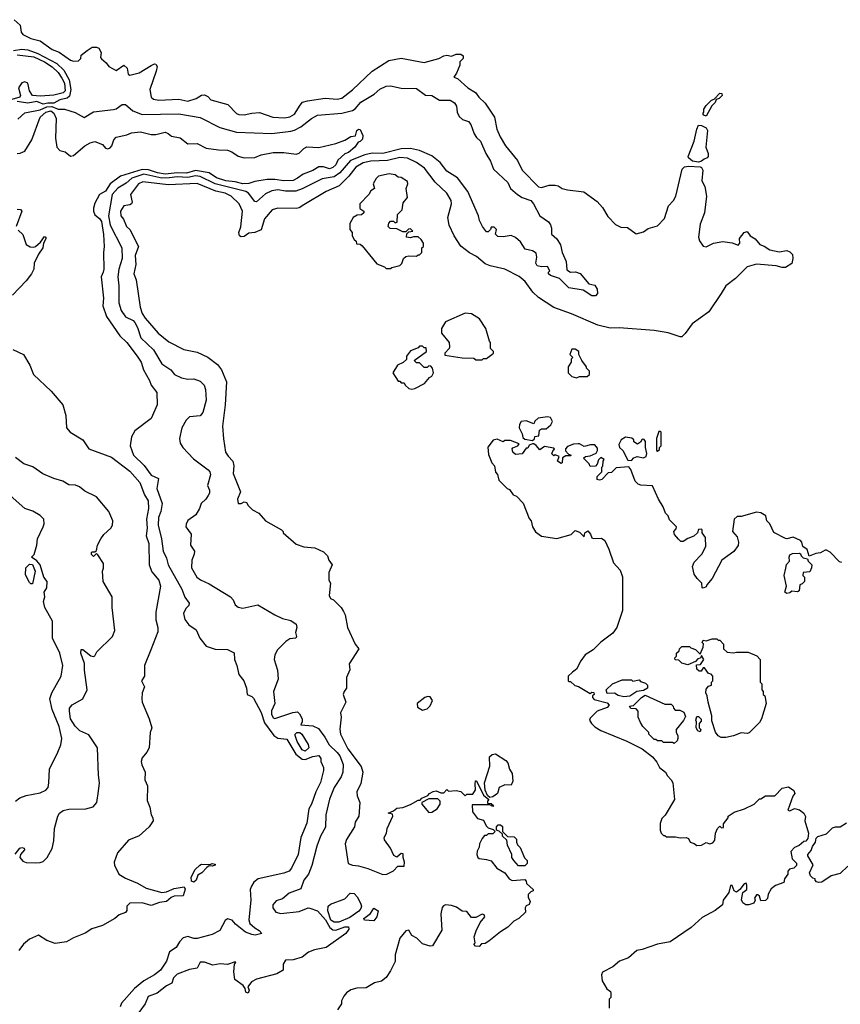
# Model space of a CAD drawing. Extents: x 2210602 to 2357277, y 510288 to 673808.
# Tile 275 of 464: x 2339192 to 2344575, y 562001 to 568462. Entities that reach past the tile are written whole.
import ezdxf

# ---------------------------------------------------------------- set-up
doc = ezdxf.new("R2010")
doc.units = 0

msp = doc.modelspace()

# ---------------------------------------------------------------- linework, layer by layer
at = {"layer": '0CON05XD'}
for points in [[(2339155, 568462.5), (2339195, 568427.5), (2339200.7, 568380.7), (2339212.5, 568365), (2339265, 568338.9), (2339325, 568324.4), (2339405, 568267.5), (2339450.2, 568250.2), (2339525, 568197.5), (2339545, 568191.2), (2339577, 568193), (2339591.7, 568208.3), (2339595, 568230), (2339635, 568260), (2339667, 568283), (2339695, 568282.5), (2339710, 568275), (2339727, 568247), (2339722.5, 568215), (2339727.5, 568205), (2339759.7, 568179.7), (2339776.7, 568155), (2339825, 568130), (2339875, 568163.8), (2339895.8, 568145), (2339902.5, 568105), (2339915, 568098.8), (2339975, 568113.3), (2340055, 568162.5), (2340075, 568172.5), (2340085, 568170), (2340092.5, 568155), (2340086.1, 568123.9), (2340046.2, 568005), (2340053.3, 567955), (2340070.3, 567940.3), (2340105, 567933.5), (2340235, 567940), (2340295, 567928.5), (2340350, 567945), (2340385, 567967.5), (2340405, 567970), (2340425, 567958.8), (2340445, 567936.7), (2340557, 567907), (2340615, 567846.2), (2340630.3, 567840.3), (2340665, 567837.1), (2340715, 567850), (2340765, 567854.3), (2340853.4, 567823.4), (2340929.3, 567819.3), (2340965, 567824.6), (2340995, 567842.2), (2341030.7, 567900.7), (2341048, 567922), (2341079.2, 567930.8), (2341195, 567947.1), (2341275, 567940.9), (2341305, 567948.2), (2341375, 568001.5), (2341505, 568124.3), (2341612.5, 568195), (2341695, 568210.8), (2341845, 568180.6), (2341942.1, 568207.9), (2341975, 568225.8), (2341995, 568229.2), (2342025, 568222.5), (2342055, 568236), (2342085, 568236.7), (2342100, 568225), (2342101.7, 568208.3), (2342080, 568185), (2342080, 568165), (2342058, 568112), (2342040, 568085), (2342065, 568077.5), (2342132, 568015), (2342182, 567985), (2342203.4, 567953.4), (2342246, 567915), (2342306.7, 567823.3), (2342322.5, 567745), (2342343.6, 567693.6), (2342378, 567635), (2342457.6, 567537.6), (2342487.5, 567475), (2342595, 567365.7), (2342615, 567361.4), (2342665, 567376.2), (2342705, 567376.7), (2342725, 567372.5), (2342750, 567355), (2342785, 567346), (2342892.5, 567332.5), (2342979.3, 567269.3), (2343015, 567230), (2343050.5, 567170.5), (2343099.5, 567119.5), (2343135, 567100), (2343179.5, 567099.5), (2343235, 567057.5), (2343285, 567070), (2343315, 567093.3), (2343375, 567108.8), (2343423, 567157), (2343448.3, 567241.7), (2343480, 567275), (2343496.7, 567305), (2343538.6, 567481.4), (2343554, 567496), (2343579.5, 567500.5), (2343655, 567496.7), (2343665, 567493.3), (2343672.5, 567475), (2343666.2, 567405), (2343687.3, 567367.3), (2343698.1, 567305), (2343683.3, 567195), (2343655, 567120), (2343645.8, 567035), (2343650.9, 567010.9), (2343675, 566976.2), (2343695, 566971.2), (2343744.5, 566995.5), (2343805, 567008), (2343865, 566998.8), (2343905, 566981.9), (2343916.5, 566995), (2343914, 567026), (2343945, 567066.2), (2343963.6, 567073.6), (2343984.1, 567044.1), (2344017.5, 567025), (2344047, 566987), (2344076.1, 566976.1), (2344112.3, 566952.3), (2344175, 566938.8), (2344225, 566947.5), (2344245, 566940), (2344261.7, 566921.7), (2344263.8, 566895), (2344257, 566863), (2344215, 566835.8), (2344195, 566835.7), (2344155, 566848), (2344025, 566857.5), (2343965, 566840), (2343887.5, 566765), (2343824, 566716), (2343794, 566666), (2343713.3, 566545), (2343604.4, 566465.6), (2343557.5, 566402.5), (2343535, 566381.2), (2343525, 566381.2), (2343445, 566407.5), (2343355, 566422.9), (2343125, 566440.6), (2343065, 566438.8), (2342985, 566458.1), (2342812.2, 566532.2), (2342695, 566574.2), (2342595, 566640), (2342558, 566675), (2342506.9, 566745), (2342467.4, 566777.4), (2342375, 566825.7), (2342277.9, 566847.9), (2342245, 566861.4), (2342188.3, 566908.3), (2342142.6, 566932.6), (2342086.7, 566976.7), (2342043.1, 567043.1), (2342009.4, 567115), (2342001.4, 567165), (2342025.6, 567255), (2342021.4, 567275), (2341994.3, 567325), (2341916.3, 567396.3), (2341848, 567488), (2341795, 567526.2), (2341735, 567553.1), (2341685, 567557.1), (2341605, 567537.9), (2341495, 567534.1), (2341445, 567523.1), (2341396.3, 567493.7), (2341351.8, 567435), (2341287.1, 567372.9), (2341201.2, 567335), (2341055, 567248.6), (2341025, 567227.1), (2341005, 567222.5), (2340886.1, 567226.1), (2340847.5, 567215), (2340798.8, 567155), (2340775, 567082.5), (2340735, 567066.7), (2340695, 567062.5), (2340665, 567040), (2340645, 567036.7), (2340633.9, 567043.9), (2340628.8, 567065), (2340643, 567103), (2340654.2, 567205), (2340632, 567255), (2340579.2, 567305), (2340540, 567325), (2340478.2, 567338.2), (2340355, 567388.5), (2340165, 567379.2), (2340000.6, 567399.4), (2339971.4, 567385), (2339918, 567315), (2339928.8, 567265), (2339926, 567254), (2339915, 567246.7), (2339875, 567241.2), (2339852.5, 567205), (2339856, 567175), (2339872.7, 567152.7), (2339892.9, 567105), (2339913.8, 567085)], [(2339150.7, 568259.3), (2339205, 568269.1), (2339245, 568264.1), (2339311.7, 568241.7), (2339434.3, 568174.3), (2339481.3, 568131.3), (2339516.8, 568066.8), (2339526.7, 568005), (2339519.3, 567960.7), (2339502.1, 567947.9), (2339455, 567936.6), (2339415, 567914.1), (2339375.2, 567915.2), (2339345, 567907.6), (2339305, 567925.3), (2339245, 567915.5), (2339175, 567925.4)], [(2339175, 568231.6), (2339285, 568219.2), (2339354.6, 568185), (2339405, 568152.9), (2339445, 568115.7), (2339468, 568078), (2339485, 568045.7), (2339490, 567995), (2339476.9, 567983.1), (2339415, 567966.8), (2339328.7, 567961.3), (2339275.6, 567965), (2339255.4, 567994.6), (2339244.5, 568045), (2339225, 568054.2), (2339205, 568047.1), (2339184.8, 568015), (2339196.2, 567965), (2339191.7, 567955), (2339140.5, 567939.5)], [(2339180.3, 567809.7), (2339225, 567851.9), (2339325, 567872), (2339369.4, 567890.6), (2339402.8, 567892.8), (2339445, 567876.2), (2339485.5, 567875.5), (2339555, 567854.4), (2339615, 567820.8), (2339675, 567858.6), (2339806.4, 567873.6), (2339825, 567878.6), (2339865, 567905.8), (2339886.2, 567905), (2339933.8, 567865), (2339995, 567841.1), (2340235, 567844.5), (2340375, 567820.6), (2340504.5, 567754.5), (2340615, 567724.5), (2340845.7, 567715.7), (2340969.8, 567730.2), (2340995, 567738.1), (2341035, 567758.6), (2341105.5, 567814.5), (2341145, 567835.6), (2341305, 567848.1), (2341374.4, 567865.6), (2341393.2, 567876.8), (2341428.7, 567921.3), (2341516.6, 567973.4), (2341555, 568006.9), (2341595, 568026.9), (2341625, 568028)], [(2341625, 568028), (2341695, 568014), (2341795, 568011.2), (2341855, 567966.2), (2341896, 567966), (2341945, 567933.8), (2342015, 567933.8), (2342045, 567916), (2342057.1, 567895), (2342061.4, 567855), (2342075, 567826.2), (2342097.3, 567807.3), (2342135, 567793.8), (2342152, 567775), (2342173.7, 567713.7), (2342189.1, 567689.1), (2342215.8, 567665), (2342248.9, 567585), (2342280.6, 567535), (2342300.9, 567480.9), (2342394, 567395), (2342412.5, 567355), (2342456.7, 567315), (2342487.5, 567295), (2342545.4, 567275.4), (2342562.9, 567255), (2342603.8, 567175), (2342660, 567135), (2342675, 567116.7), (2342681.2, 567095), (2342680, 567055), (2342716.2, 567025), (2342740, 566985), (2342751.2, 566935), (2342777.5, 566875), (2342781.7, 566821.7), (2342805, 566806.2), (2342837, 566807), (2342867.9, 566797.9), (2342925, 566730), (2342965, 566720), (2342980, 566695), (2342982.5, 566665), (2342968.8, 566651.2), (2342945, 566651.2), (2342888, 566688), (2342795, 566702), (2342734.1, 566764.1), (2342674.2, 566784.2), (2342660, 566795), (2342660, 566805), (2342670, 566815), (2342655, 566842.5), (2342615, 566840), (2342587, 566847), (2342577.5, 566865), (2342583.3, 566905), (2342579.3, 566929.3), (2342555.9, 566945.9), (2342507, 566957), (2342476.7, 567005), (2342443.6, 567033.6), (2342415, 567046.7), (2342363, 567037), (2342329.3, 567039.3), (2342312.5, 567055), (2342320, 567085), (2342305, 567100), (2342285, 567100), (2342280, 567085), (2342265, 567070), (2342255, 567070), (2342227.5, 567105), (2342207.5, 567145), (2342202.5, 567175), (2342130.8, 567335), (2342064.5, 567424.5), (2341995, 567469.2), (2341949.2, 567525), (2341895, 567569.4), (2341813.7, 567603.7), (2341755, 567616.2), (2341694.7, 567615.3), (2341575, 567584.2), (2341505, 567586.4), (2341455, 567576.1), (2341362.5, 567537.5), (2341292.5, 567457.5), (2341255, 567430.9), (2341175, 567418.8), (2341045, 567352.1), (2341002.4, 567337.6), (2340935, 567336.8), (2340885, 567345.5), (2340845, 567340), (2340805, 567319.1), (2340745, 567268.1), (2340735, 567270), (2340693.1, 567323.1), (2340676, 567336), (2340475, 567386), (2340375, 567433.7), (2340345, 567436.8), (2340295, 567427), (2340225, 567431.1), (2340174, 567425), (2340123.3, 567423.3), (2340005, 567448.2), (2339928, 567422), (2339890.8, 567389.2), (2339835, 567357.8), (2339798.6, 567315), (2339774.8, 567175), (2339786.1, 567115), (2339860.9, 566965), (2339863.8, 566896.2), (2339842.9, 566825), (2339835.4, 566775), (2339842.1, 566715), (2339841.8, 566605), (2339856.4, 566555), (2339885, 566512.5), (2339935, 566488.6), (2339947.5, 566475), (2339965, 566442.5), (2339987.1, 566375), (2340070.4, 566295), (2340124.7, 566204.7), (2340182.9, 566165), (2340208, 566135), (2340253, 566113), (2340295, 566104.4), (2340335, 566105.7), (2340375, 566090.8), (2340401.2, 566065), (2340411.2, 566035), (2340415.8, 565965), (2340392.5, 565885), (2340375, 565864), (2340305, 565856), (2340283.3, 565835), (2340256.1, 565783.9), (2340240, 565715), (2340244.2, 565684.2), (2340261.2, 565655), (2340331.7, 565581.7), (2340427.8, 565507.8), (2340438.8, 565495), (2340444, 565475), (2340424.1, 565405.9), (2340436.2, 565375), (2340436.2, 565355), (2340429.2, 565340.8), (2340413.9, 565316.1), (2340381.7, 565288.3), (2340371.4, 565255), (2340346.4, 565213.6), (2340295, 565176.2), (2340283, 565153), (2340282.5, 565135), (2340317.3, 565087.3), (2340312.5, 565015), (2340338, 564975), (2340336.2, 564955), (2340320, 564915), (2340318, 564865), (2340354, 564805), (2340377.5, 564787.5), (2340435, 564760.8), (2340574.1, 564674.1), (2340591.2, 564655), (2340605, 564622.5), (2340625, 564606.7), (2340655, 564601.2), (2340755, 564622.5), (2340866.6, 564556.6), (2340915, 564532.9), (2340970.3, 564520.3), (2341005, 564496.7), (2341008.8, 564475), (2341001.7, 564441.7), (2341006.7, 564415), (2341002.5, 564405), (2340965, 564398.8), (2340938.3, 564381.7), (2340882.7, 564327.3), (2340866.2, 564295), (2340862, 564265), (2340884, 564195), (2340888, 564135), (2340855.8, 564055), (2340866, 563975), (2340842.7, 563927.3), (2340843.8, 563906.2), (2340855, 563881.4), (2340865, 563876.7), (2340982.9, 563917.1), (2341015, 563919.7), (2341028.3, 563908.3), (2341044.8, 563875), (2341045.4, 563854.6), (2341036.2, 563835), (2341115, 563829.4), (2341150.9, 563810.9), (2341194, 563754), (2341221.5, 563705), (2341274.7, 563654.7), (2341291.2, 563631.2), (2341313.5, 563575), (2341312.2, 563525), (2341301.1, 563495), (2341255.5, 563425), (2341223.3, 563346.7), (2341199.4, 563245), (2341197.1, 563162.9), (2341165.6, 563105), (2341140.7, 563039.3), (2341107.9, 562912.1), (2341085.8, 562855), (2341055, 562816.7), (2341035, 562760), (2340959.7, 562730.3), (2340915, 562693.3), (2340875, 562680), (2340853.3, 562655), (2340853.3, 562635), (2340872.5, 562605), (2340905, 562596.2), (2341025, 562610), (2341085, 562633.3), (2341095, 562631.2), (2341145, 562615.7), (2341196.9, 562555), (2341226.9, 562505), (2341245, 562489.7), (2341265, 562488.4), (2341325, 562509.5), (2341349.5, 562509.5), (2341350.8, 562495), (2341330.8, 562465), (2341203.3, 562375), (2341125, 562358), (2341087, 562343), (2341045, 562311.2), (2340986.1, 562293.9), (2340935, 562290), (2340920, 562265), (2340920, 562225), (2340878.8, 562201.2), (2340744.2, 562165.8), (2340712.3, 562147.7), (2340687.5, 562115), (2340697.5, 562095), (2340690, 562075), (2340675, 562080), (2340670, 562105), (2340657.5, 562125), (2340603.3, 562165), (2340596.2, 562215), (2340600, 562265), (2340610, 562275), (2340605, 562280), (2340555, 562263.3), (2340506.1, 562266.1), (2340458.8, 562258.8), (2340405, 562278), (2340375, 562277.5), (2340355, 562237.5), (2340305, 562229.2), (2340225, 562198.6), (2340200.6, 562175), (2340190.6, 562139.4), (2340155, 562121.8), (2340094.6, 562075.4), (2340035, 562053.3), (2340015.7, 562004.3), (2339973.4, 561946.6)], [(2343695, 567830), (2343680, 567835), (2343672.5, 567845), (2343680, 567855), (2343680, 567875), (2343695, 567900), (2343730, 567935), (2343748.3, 567941.7), (2343785, 567980), (2343798.3, 567978.3), (2343800, 567965), (2343780, 567945), (2343761.7, 567938.3), (2343755, 567920), (2343731.7, 567898.3), (2343695, 567830)], [(2339195, 567585.8), (2339225, 567598.8), (2339270.4, 567675), (2339325, 567823.3), (2339362.1, 567855), (2339395, 567865.5), (2339415, 567849.6), (2339430, 567815), (2339426.6, 567685), (2339436.2, 567626.2), (2339455, 567603.8), (2339490, 567595), (2339525, 567566.2), (2339545, 567571.2), (2339620, 567635), (2339655, 567653.8), (2339685, 567662.5), (2339735, 567642.5), (2339755, 567620), (2339770, 567615), (2339785, 567621.2), (2339796.2, 567635), (2339808.8, 567675), (2339825, 567690.8), (2339895, 567706), (2339925, 567720), (2339984.3, 567725.7), (2340055, 567710), (2340085, 567710), (2340145, 567723.8), (2340165, 567716.7), (2340188.3, 567698.3), (2340245, 567686.2), (2340295, 567648.8), (2340355, 567650), (2340415, 567620), (2340495, 567609.2), (2340555, 567605.8), (2340584.4, 567594.4), (2340625, 567566), (2340665, 567556), (2340735, 567557.5), (2340775, 567575.7), (2340855, 567590.8), (2340925, 567590.8), (2341005, 567580.8), (2341025, 567586), (2341055, 567618), (2341075, 567628.8), (2341155, 567624), (2341265, 567650.8), (2341325, 567672), (2341365, 567696.7), (2341395, 567700), (2341403.8, 567735), (2341415, 567743.3), (2341425, 567742.5), (2341443, 567703), (2341440.7, 567679.3), (2341425, 567662.5), (2341411.7, 567658.3), (2341391.2, 567625), (2341348.7, 567591.3), (2341325, 567582.9), (2341278.6, 567541.4), (2341265, 567510), (2341245, 567491.5), (2341223.9, 567483.9), (2341185, 567496.7), (2341155, 567497.8), (2341115, 567473.1), (2341050.5, 567449.5), (2341015, 567421.8), (2340985, 567407.3), (2340925, 567404.1), (2340865, 567414.7), (2340815, 567412.8), (2340735, 567400.8), (2340695, 567387.5), (2340655, 567385.8), (2340605, 567398.4), (2340545, 567404.5), (2340483.7, 567423.7), (2340435, 567456.9), (2340345, 567473.9), (2340285, 567455.9), (2340225, 567458.5), (2340145, 567449.8), (2340095, 567457.5), (2340036.6, 567476.6), (2339995, 567480), (2339851.9, 567435), (2339785.7, 567384.3), (2339755, 567337.8), (2339716, 567315), (2339685, 567257.5), (2339676, 567225), (2339676, 567205), (2339685, 567182.5), (2339715, 567157.5), (2339727.4, 567137.4), (2339742.4, 567052.4), (2339746.9, 566975), (2339740.8, 566935), (2339744, 566825), (2339739.2, 566805), (2339726, 566775), (2339740.8, 566635), (2339737.5, 566585), (2339760.8, 566515), (2339848.8, 566388.8), (2339894.3, 566345), (2339962.5, 566255), (2339987.5, 566215), (2340003.1, 566165), (2340044.2, 566095), (2340054.3, 566064.3), (2340090.8, 566015), (2340093.3, 565935), (2340053.6, 565846.4), (2339946.7, 565765), (2339926, 565725), (2339917.1, 565665), (2339938, 565605), (2340007.4, 565537.4), (2340055, 565473.3), (2340102, 565452), (2340091.4, 565385), (2340127, 565287), (2340118.2, 565235), (2340102.9, 565195), (2340100, 565145), (2340122.1, 565055), (2340133.8, 564973.8), (2340155, 564930), (2340165.6, 564885), (2340255, 564726.2), (2340275, 564672.5), (2340303, 564633), (2340300.7, 564619.3), (2340281.7, 564598.3), (2340266.2, 564565), (2340275, 564527.5), (2340301.7, 564491.7), (2340348.8, 564458.8), (2340374.2, 564405), (2340415, 564352), (2340475, 564330.8), (2340555, 564330), (2340598.3, 564308.3), (2340600, 564265), (2340616.2, 564225), (2340628.8, 564165), (2340661.2, 564125), (2340680, 564075), (2340684, 564035), (2340715, 564021.2), (2340725, 564010), (2340775, 563916.7), (2340797.6, 563847.6), (2340859.5, 563765), (2340885, 563748.6), (2340945, 563740.9), (2341003.3, 563643.3), (2341045, 563610.4), (2341065, 563608.7), (2341115, 563626.9), (2341155, 563633.3), (2341166.7, 563615), (2341166.7, 563595), (2341183.8, 563555), (2341185.8, 563535), (2341165, 563456.7), (2341134.1, 563395.9), (2341107.1, 563315), (2341087.5, 563285), (2341075, 563190), (2341036.2, 563095), (2341018.6, 562985), (2340975, 562893.8), (2340958.8, 562875), (2340925, 562860.8), (2340755.7, 562824.3), (2340726.8, 562803.2), (2340712.4, 562777.6), (2340704.4, 562755), (2340708.2, 562685), (2340695.7, 562555), (2340701.1, 562531.1), (2340733.3, 562503.3), (2340762.5, 562485), (2340780, 562465), (2340735.7, 562454.3), (2340715, 562459.2), (2340672, 562475), (2340606.8, 562526.8), (2340585, 562553.3), (2340555, 562561.2), (2340539.5, 562550.5), (2340503.8, 562485), (2340455, 562458.6), (2340356.7, 562433.3), (2340335, 562433.3), (2340294.5, 562445.5), (2340265, 562436.7), (2340239.5, 562410.5), (2340218.1, 562375), (2340174.2, 562345), (2340154.2, 562285), (2340115, 562225.8), (2340075, 562194.3), (2340005, 562154.4), (2339944, 562106), (2339860.2, 562009.8), (2339850, 561985)], [(2343645, 567526.7), (2343605, 567533.3), (2343580, 567555), (2343577.5, 567565), (2343617.5, 567665), (2343633.3, 567745), (2343645, 567770), (2343665, 567767.5), (2343695, 567752.5), (2343703.3, 567735), (2343693.3, 567625), (2343708.8, 567585), (2343708.8, 567565), (2343702.5, 567555), (2343682, 567548), (2343665, 567533.3), (2343645, 567526.7)], [(2339175, 567584), (2339195, 567585.8)], [(2341625, 566830), (2341633, 566837), (2341685, 566850), (2341698.3, 566861.7), (2341710, 566895), (2341725, 566907.5), (2341745, 566912.5), (2341795, 566910), (2341805, 566920), (2341815, 566920), (2341830, 566935), (2341830, 566965), (2341840, 566975), (2341840, 566995), (2341825, 567020), (2341805, 567037.5), (2341775, 567037.5), (2341755, 567030), (2341730, 567035), (2341731.7, 567058.3), (2341745, 567070), (2341770, 567075), (2341755, 567090), (2341741.7, 567088.3), (2341725, 567070), (2341705, 567070), (2341665, 567090), (2341623, 567093), (2341610, 567105), (2341613, 567127), (2341625, 567140), (2341645, 567140), (2341655, 567130), (2341667, 567133), (2341670, 567185), (2341700, 567215), (2341708.3, 567261.7), (2341736.7, 567295), (2341727.5, 567355), (2341737.5, 567385), (2341735, 567400), (2341695, 567427.5), (2341675, 567430), (2341653.9, 567443.9), (2341615, 567451.2), (2341545, 567436.2), (2341529.3, 567420.7), (2341510, 567385), (2341520, 567355), (2341495, 567340), (2341482.5, 567315), (2341422.5, 567255), (2341423, 567223), (2341450, 567205), (2341450, 567195), (2341435, 567182.5), (2341405, 567180), (2341380, 567165), (2341357.5, 567125), (2341356.7, 567105), (2341357.5, 567085), (2341372.5, 567065), (2341373.6, 567043.6), (2341385, 567020), (2341398.3, 567008.3), (2341401.7, 566991.7), (2341425, 566990), (2341438.3, 566978.3), (2341535, 566860), (2341585, 566840), (2341595, 566830), (2341625, 566830)], [(2339175, 567220), (2339196.1, 567216.1), (2339206.7, 567205), (2339168.8, 567105)], [(2339180.8, 567080.8), (2339212.3, 567052.3), (2339235, 566986.7), (2339261.2, 566971.2), (2339285, 566968.8), (2339295, 566973.8), (2339328, 567002), (2339355, 567040), (2339362.5, 567035), (2339363.3, 567025), (2339348.8, 566995), (2339344, 566965), (2339315, 566923.3), (2339287.5, 566865), (2339284.3, 566825), (2339268.9, 566795), (2339235, 566748), (2339144, 566655)], [(2339913.8, 567085), (2339970, 566975), (2339950, 566915), (2339952.5, 566855), (2339941.2, 566795), (2339956.4, 566756.4), (2339981.2, 566575), (2339995.5, 566535.5), (2340015, 566504), (2340100, 566405), (2340169.2, 566349.2), (2340269.1, 566299.1), (2340355, 566281.2), (2340425, 566248), (2340489.7, 566199.7), (2340516.2, 566165), (2340548, 566085), (2340540, 565935), (2340521.4, 565795), (2340528.3, 565711.7), (2340542.5, 565625), (2340558.3, 565598.3), (2340590, 565565), (2340595.5, 565534.5), (2340592.5, 565485), (2340640, 565365), (2340621.2, 565315), (2340625, 565287.5), (2340645, 565287.5), (2340665, 565297.5), (2340680, 565295), (2340690, 565275), (2340720, 565245), (2340760, 565225), (2340803.6, 565173.6), (2340910, 565115), (2340920, 565105), (2340920, 565095), (2341005, 565020), (2341055, 565002.5), (2341127, 564997), (2341185, 564970), (2341210, 564945), (2341220, 564915), (2341242.5, 564885), (2341220, 564835), (2341220, 564785), (2341230, 564765), (2341223, 564683), (2341230, 564665), (2341250, 564655), (2341300, 564605), (2341315, 564580), (2341326.4, 564556.4), (2341342.5, 564475), (2341393.3, 564365), (2341416.7, 564335), (2341353.3, 564235), (2341357, 564197), (2341336.7, 564145), (2341336.7, 564075), (2341320, 564055), (2341313.8, 564035), (2341332, 563985), (2341296, 563915), (2341300.6, 563885), (2341292.9, 563807.1), (2341296.8, 563775), (2341345, 563678.6), (2341431.3, 563561.3), (2341441.9, 563525), (2341430.5, 563449.5), (2341403.3, 563395), (2341405, 563370), (2341423.3, 563325), (2341417.5, 563235), (2341393, 563197), (2341387.5, 563165), (2341336.4, 563083.6), (2341326.4, 563053.6), (2341347.5, 562925), (2341375, 562913.3), (2341415, 562910), (2341475, 562892.5), (2341575, 562852.5), (2341600, 562855), (2341645, 562877.5), (2341673, 562907), (2341713, 562907), (2341716.7, 562935), (2341707.5, 562965), (2341708.3, 562988.3), (2341695, 562990), (2341665, 562967.5), (2341647, 562977), (2341623.3, 563025), (2341585, 563080), (2341583.3, 563095), (2341597.5, 563125), (2341602.5, 563155), (2341640, 563235), (2341638.3, 563248.3), (2341610, 563255), (2341645, 563270), (2341665, 563287.5), (2341705, 563292.5), (2341755, 563312.5), (2341805, 563340), (2341818.3, 563341.7), (2341830, 563355), (2341868.3, 563371.7), (2341880, 563385), (2341905, 563397.5), (2341925, 563402.5), (2341955, 563390), (2341975, 563390), (2341995, 563410), (2342005, 563400), (2342055, 563403.3), (2342085, 563397.5), (2342115, 563370), (2342125, 563380), (2342165, 563380), (2342181.7, 563408.3), (2342180, 563445), (2342183, 563467), (2342188.3, 563468.3), (2342233.9, 563373.9), (2342270, 563345), (2342260, 563335), (2342261.7, 563321.7), (2342285, 563320), (2342300, 563305), (2342295, 563300), (2342275, 563310), (2342160, 563310), (2342162.5, 563265), (2342195, 563220), (2342235, 563210), (2342251.7, 563171.7), (2342265, 563160), (2342298.3, 563148.3), (2342310, 563135), (2342295, 563120), (2342265, 563120), (2342255, 563110), (2342241.7, 563108.3), (2342225, 563090), (2342207.5, 563055), (2342207, 563033), (2342193.6, 563006.4), (2342190, 562985), (2342197.5, 562965), (2342205, 562957.5), (2342255, 562952.5), (2342285, 562942.5), (2342322.5, 562895), (2342373.9, 562863.9), (2342403.6, 562823.6), (2342423, 562813), (2342505, 562820), (2342515, 562810), (2342517.5, 562795), (2342560, 562755), (2342560, 562745), (2342545, 562740), (2342528.3, 562721.7), (2342526.7, 562705), (2342540, 562675), (2342533, 562657), (2342513.6, 562646.4), (2342507.5, 562635), (2342510, 562605), (2342466.4, 562563.6), (2342433.6, 562546.4), (2342395, 562507.5), (2342345, 562477.5), (2342270, 562415), (2342245, 562400), (2342221.7, 562398.3), (2342205, 562380), (2342181.7, 562381.7), (2342170, 562395), (2342180, 562405), (2342172.5, 562445), (2342186.2, 562483.8), (2342213, 562537), (2342242.5, 562575), (2342238.3, 562588.3), (2342225, 562592.5), (2342185, 562570), (2342155, 562570), (2342125, 562610), (2342095, 562612.5), (2342058.3, 562638.3), (2342025, 562650), (2341985, 562653.3), (2341972, 562648), (2341964.1, 562635.9), (2341954.2, 562595.8), (2341961.7, 562488.3), (2341900, 562385), (2341885, 562383.3), (2341835, 562397.5), (2341796.1, 562436.1), (2341765, 562452.5), (2341745, 562487.5), (2341725, 562483.3), (2341686.2, 562435), (2341656, 562325), (2341655, 562282.5), (2341625, 562220), (2341595, 562177.5), (2341565, 562153.3), (2341518.3, 562141.7), (2341465, 562110), (2341403, 562107), (2341365, 562096.7), (2341335, 562077.5), (2341317.5, 562055), (2341303.3, 562025), (2341302.5, 562005), (2341275.9, 561964.1)], [(2342225, 566230), (2342235, 566240), (2342255, 566240), (2342290, 566265), (2342300, 566275), (2342300, 566285), (2342280, 566305), (2342280, 566345), (2342273, 566353), (2342250, 566435), (2342209.3, 566499.3), (2342155, 566532.5), (2342115, 566537.5), (2341985, 566480), (2341960, 566435), (2341960, 566405), (2342010, 566345), (2342012.5, 566315), (2342010, 566305), (2341980, 566275), (2341981.7, 566261.7), (2342095, 566242.5), (2342171.7, 566241.7), (2342185, 566230), (2342225, 566230)], [(2339147.4, 566297.4), (2339215.9, 566265.9), (2339258.9, 566195), (2339282.9, 566135), (2339398.8, 566025), (2339474.5, 565935), (2339494.5, 565865), (2339497.8, 565785), (2339522, 565755), (2339606, 565706), (2339645.5, 565645.5), (2339795, 565591.5), (2339915, 565500.6), (2339979.1, 565425), (2340010.4, 565345), (2340033.8, 565305), (2340037.2, 565255), (2340024.4, 565185), (2340028.9, 565125), (2340021.1, 565075), (2340038.2, 565025), (2340041.4, 564885), (2340058.3, 564838.3), (2340105.4, 564785.4), (2340115.7, 564744.3), (2340085.5, 564575), (2340085.5, 564525), (2340098.9, 564475), (2340097.5, 564445), (2340052.8, 564327.2), (2340010, 564225), (2340011.2, 564155), (2339990.8, 564125), (2340010, 564085), (2339995.6, 564045), (2339991.9, 564005), (2339994.5, 563985), (2340042.1, 563875), (2340057.5, 563815), (2340047.9, 563785), (2340040.8, 563685), (2340025.7, 563655), (2339995, 563619.2), (2339988.8, 563595), (2339992.1, 563572.1), (2340014.4, 563524.4), (2340012.9, 563475), (2340031.1, 563435), (2340027.9, 563337.9), (2340044.4, 563295), (2340054.2, 563245), (2340065.8, 563225), (2340067.5, 563205), (2340040, 563165), (2339975, 563106.7), (2339905, 563078.6), (2339833.8, 562995), (2339812.2, 562935), (2339812.9, 562915), (2339842.9, 562855), (2339885, 562829.4), (2339965, 562797.1), (2340022.4, 562762.4), (2340125, 562736), (2340155, 562738.6), (2340205, 562762), (2340271.7, 562771.7), (2340276.4, 562756.4), (2340265, 562712.5), (2340205, 562711.9), (2340185, 562702.9), (2340155, 562676.9), (2340109.8, 562670.2), (2340055, 562649.5), (2339995, 562666.2), (2339915, 562664.5), (2339895.5, 562645), (2339894.2, 562615.8), (2339885.6, 562604.4), (2339845, 562589.4), (2339815, 562563.3), (2339735, 562519.4), (2339665, 562495.5), (2339622.2, 562467.8), (2339545, 562436.4), (2339499.8, 562410.2), (2339425, 562400), (2339370.5, 562420.5), (2339315, 562454.4), (2339255, 562428.5), (2339215.6, 562395), (2339185, 562354.2)], [(2341765, 566037.5), (2341785, 566043.3), (2341847.5, 566075), (2341880, 566115), (2341896.4, 566123.6), (2341907.5, 566145), (2341900, 566175), (2341888.3, 566188.3), (2341875, 566190), (2341865, 566180), (2341845, 566180), (2341815, 566210), (2341795, 566210), (2341780, 566225), (2341860, 566285), (2341858.3, 566308.3), (2341845, 566310), (2341835, 566320), (2341815, 566320), (2341805, 566310), (2341755, 566290), (2341730, 566255), (2341728.3, 566231.7), (2341707, 566213), (2341670, 566195), (2341640, 566145), (2341675, 566090), (2341685, 566090), (2341695, 566080), (2341715, 566080), (2341720, 566065), (2341745, 566042.5), (2341765, 566037.5)], [(2342845, 566112.5), (2342865, 566120), (2342915, 566120), (2342930, 566135), (2342930, 566155), (2342910, 566175), (2342910, 566185), (2342880, 566225), (2342860, 566265), (2342860, 566285), (2342835, 566300), (2342815, 566300), (2342800, 566265), (2342820, 566245), (2342810, 566235), (2342810, 566215), (2342790, 566185), (2342790, 566145), (2342815, 566120), (2342845, 566112.5)], [(2342555, 565700), (2342568.3, 565711.7), (2342571.7, 565728.3), (2342598.3, 565731.7), (2342601.7, 565768.3), (2342615, 565777.5), (2342645, 565777.5), (2342676.4, 565803.6), (2342687.5, 565825), (2342675, 565852.5), (2342655, 565856.7), (2342593, 565847), (2342571.7, 565828.3), (2342565, 565810), (2342515, 565830), (2342482.5, 565825), (2342470, 565805), (2342467.5, 565785), (2342487.5, 565745), (2342491.7, 565721.7), (2342505, 565710), (2342555, 565700)], [(2343375, 565630), (2343388.3, 565641.7), (2343390, 565655), (2343400, 565665), (2343400, 565755), (2343395, 565760), (2343385, 565760), (2343370, 565715), (2343370, 565635), (2343375, 565630)], [(2344585, 564900), (2344570, 564905), (2344509.3, 564969.3), (2344485, 564982.5), (2344475, 564982.5), (2344446.4, 564963.6), (2344415, 564960), (2344371.7, 564941.7), (2344357.5, 564985), (2344330, 565005), (2344323.3, 565035), (2344313.3, 565045), (2344265, 565066.9), (2344225, 565056.2), (2344215, 565058.8), (2344138.3, 565098.3), (2344112.5, 565155), (2344093.3, 565175), (2344087, 565207), (2344055, 565227.5), (2344025, 565230), (2343925, 565203.3), (2343898.3, 565201.7), (2343880, 565185), (2343867.5, 565105), (2343898.8, 565068.8), (2343908, 565035), (2343905, 565012.5), (2343877.7, 564972.3), (2343797.5, 564915), (2343734, 564796), (2343700, 564755), (2343695, 564740), (2343675, 564732.5), (2343670, 564735), (2343667.5, 564765), (2343636.2, 564795), (2343616.7, 564825), (2343606.7, 564875), (2343616.4, 564903.6), (2343666.7, 564955), (2343693.8, 565005), (2343690, 565065), (2343670, 565095), (2343670, 565115), (2343665, 565120), (2343645, 565117.5), (2343637.5, 565095), (2343615, 565073.8), (2343575, 565058.8), (2343545, 565037.5), (2343529.3, 565039.3), (2343514, 565054), (2343487.5, 565085), (2343483.3, 565105), (2343498.3, 565121.7), (2343500, 565135), (2343455, 565180), (2343447, 565207), (2343427.5, 565225), (2343413.3, 565265), (2343383.3, 565315), (2343343, 565403), (2343267, 565407), (2343250, 565415), (2343230, 565435), (2343201.7, 565511.7), (2343188.3, 565528.3), (2343105, 565522.5), (2343075, 565490), (2343051.7, 565488.3), (2343010, 565445), (2342995, 565440), (2342980, 565445), (2342980, 565465), (2343010, 565495), (2343010, 565525), (2343017, 565533), (2343020, 565565), (2343027, 565577), (2343005, 565590), (2342990, 565575), (2342980, 565545), (2342968.3, 565531.7), (2342935, 565530), (2342928.3, 565548.3), (2342890, 565585), (2342903, 565597), (2342935, 565600), (2342973, 565617), (2342982.5, 565635), (2342981.7, 565651.7), (2342965, 565672.5), (2342937, 565673), (2342895, 565662.5), (2342865, 565680), (2342855, 565680), (2342825, 565676.7), (2342785, 565662.5), (2342773, 565647), (2342773, 565633), (2342791.7, 565611.7), (2342810, 565605), (2342805, 565600), (2342775, 565600), (2342751.7, 565588.3), (2342750, 565555), (2342745, 565550), (2342720, 565565), (2342730, 565595), (2342705, 565607.5), (2342695, 565600), (2342682.5, 565612.5), (2342691.7, 565638.3), (2342700, 565645), (2342695, 565650), (2342635, 565662.5), (2342605, 565640), (2342579.3, 565669.3), (2342565, 565680), (2342555, 565680), (2342535, 565670), (2342525, 565650), (2342515, 565650), (2342487.1, 565612.9), (2342445, 565610), (2342426.2, 565625), (2342423.6, 565646.4), (2342426.7, 565653.3), (2342460, 565665), (2342468.3, 565678.3), (2342411.7, 565701.7), (2342375, 565700), (2342363, 565693), (2342325, 565710), (2342297, 565703), (2342263, 565657), (2342268.3, 565608.3), (2342290, 565555), (2342307.5, 565535), (2342313, 565493), (2342327, 565477), (2342335, 565440), (2342390, 565385), (2342405, 565380), (2342430, 565345), (2342450, 565335), (2342495, 565290), (2342535, 565190), (2342546.7, 565175), (2342556.7, 565135), (2342575, 565102.5), (2342615, 565073.3), (2342715, 565057.5), (2342810, 565085), (2342835, 565110), (2342865, 565100), (2342895, 565070), (2342900, 565095), (2342918.3, 565108.3), (2342937, 565087), (2342945, 565062.5), (2342957, 565057), (2343009.3, 565059.3), (2343030, 565045), (2343057.7, 564987.7), (2343088.3, 564898.3), (2343130.7, 564850.7), (2343146.4, 564806.4), (2343146.2, 564585), (2343110, 564475), (2343083.9, 564436.1), (2343005, 564376.7), (2342955, 564327.5), (2342902.5, 564295), (2342872.5, 564255), (2342845, 564200), (2342818.3, 564181.7), (2342790, 564155), (2342790, 564125), (2342795, 564120), (2342805, 564120), (2342833, 564093), (2342857, 564087), (2342935, 564040), (2342945, 564050), (2342958.3, 564048.3), (2342960, 564035), (2342950, 564025), (2342950, 564015), (2342960.7, 564000.7), (2343045, 563980), (2343060, 563965), (2343045, 563950), (2342980, 563925), (2342935, 563880), (2342930, 563865), (2342943.6, 563843.6), (2342965, 563822.5), (2343005, 563797.5), (2343175, 563727.5), (2343275, 563677.5), (2343342.5, 563625), (2343370.7, 563590.7), (2343390, 563555), (2343427.5, 563525), (2343440.7, 563500.7), (2343466.2, 563475), (2343476.2, 563455), (2343487.5, 563345), (2343427, 563243), (2343405, 563220), (2343393, 563187), (2343393, 563143), (2343400, 563125), (2343415, 563110), (2343425, 563110), (2343435, 563100), (2343495, 563100), (2343525, 563093.3), (2343565, 563096.7), (2343579.3, 563089.3), (2343590, 563065), (2343616.7, 563056.7), (2343635, 563042.5), (2343665, 563046.2), (2343695, 563062.5), (2343720, 563055), (2343738.3, 563061.7), (2343751.7, 563078.3), (2343757.5, 563125), (2343770, 563155), (2343785, 563170), (2343795, 563160), (2343808.3, 563161.7), (2343810, 563185), (2343840, 563225), (2343840, 563235), (2343878.3, 563261.7), (2343947, 563283)], [(2343205, 565570), (2343221.7, 565588.3), (2343243, 565597), (2343285, 565587.5), (2343302.5, 565595), (2343306.2, 565615), (2343296.7, 565655), (2343296.7, 565695), (2343288.3, 565708.3), (2343275, 565710), (2343265, 565690), (2343245, 565677.5), (2343221.7, 565691.7), (2343220, 565705), (2343207, 565717), (2343165, 565723.3), (2343137.5, 565705), (2343122.5, 565675), (2343127.5, 565655), (2343147.5, 565635), (2343181.7, 565571.7), (2343205, 565570)], [(2339163, 562987), (2339192.5, 563025), (2339205, 563030), (2339220, 563025), (2339222.5, 563015), (2339197.5, 562985), (2339192.5, 562965), (2339211.2, 562941.2), (2339235, 562932.5), (2339295, 562930), (2339325, 562931.4), (2339345, 562939.2), (2339372.5, 562965), (2339405, 563023.3), (2339415.5, 563074.5), (2339418.9, 563155), (2339440.8, 563235), (2339453.8, 563255), (2339477.3, 563272.7), (2339515, 563282.5), (2339625, 563282.9), (2339673.2, 563296.8), (2339698.1, 563325), (2339709.3, 563400.7), (2339715.3, 563454.7), (2339708.1, 563505), (2339702, 563685), (2339645, 563768.8), (2339586.2, 563795), (2339555, 563825.8), (2339525.5, 563875), (2339518.1, 563925), (2339519.2, 563945), (2339535, 563966.2), (2339605, 564006.2), (2339634.4, 564065.6), (2339615.8, 564194.2), (2339617.7, 564237.7), (2339593.8, 564305), (2339595, 564330), (2339605, 564330), (2339658.3, 564288.3), (2339675, 564283.3), (2339685, 564287.5), (2339697.5, 564315), (2339800.8, 564415), (2339815.5, 564454.5), (2339797.5, 564605), (2339799.4, 564675), (2339739.4, 564775), (2339735.7, 564844.3), (2339742.5, 564862.5), (2339742, 564895), (2339705, 564950), (2339695, 564960), (2339675, 564940), (2339663, 564953), (2339662.5, 564965), (2339665, 564970), (2339685, 564970), (2339695, 564980), (2339701.2, 565015), (2339724, 565055), (2339744.2, 565085), (2339788.6, 565125), (2339801.4, 565145), (2339802.5, 565175), (2339775.6, 565235), (2339695, 565331.2), (2339618.9, 565368.9), (2339585, 565397.5), (2339557.1, 565407.1), (2339515, 565410.5), (2339473.8, 565435), (2339415, 565451.8), (2339342.9, 565482.9), (2339277.9, 565527.9), (2339217.9, 565547.9), (2339165, 565589.2)], [(2339165, 563334.4), (2339193.1, 563356.9), (2339235, 563372.5), (2339325, 563389.4), (2339363.6, 563406.4), (2339377.5, 563425), (2339382.9, 563455), (2339387.3, 563545), (2339442.9, 563655), (2339461.4, 563705), (2339468.6, 563745), (2339451.1, 563825), (2339405.5, 563935), (2339388.6, 564005), (2339402.5, 564045), (2339464.2, 564155), (2339474.3, 564225), (2339455.5, 564305.5), (2339406, 564405), (2339406, 564515), (2339355.8, 564605), (2339348.8, 564645), (2339356.7, 564675), (2339352.5, 564705), (2339370, 564735), (2339371.2, 564775), (2339350, 564805), (2339326.7, 564885), (2339305, 564912.5), (2339270, 564935), (2339287, 564953), (2339304, 565015), (2339307.5, 565055), (2339346, 565135), (2339352.5, 565155), (2339349.2, 565185), (2339325, 565210), (2339277.9, 565237.9), (2339225.6, 565255.6), (2339130.2, 565340.2)], [(2344225, 564697.5), (2344212.5, 564705), (2344222.5, 564745), (2344207.5, 564815), (2344217, 564863), (2344223, 564887), (2344241.7, 564908.3), (2344238.8, 564935), (2344245, 564950), (2344260.7, 564959.3), (2344305, 564962.5), (2344315, 564957.5), (2344317.5, 564945), (2344331.7, 564931.7), (2344360, 564925), (2344365, 564910), (2344387.5, 564885), (2344386.7, 564865), (2344375, 564840), (2344332.5, 564835), (2344330, 564815), (2344340, 564805), (2344340, 564775), (2344325, 564760), (2344310, 564755), (2344306.4, 564713.6), (2344295, 564707.5), (2344258.3, 564711.7), (2344245, 564702.5), (2344225, 564697.5)], [(2339275, 564760), (2339265, 564760), (2339255, 564770), (2339229.3, 564819.3), (2339232.5, 564865), (2339255, 564890), (2339276.4, 564886.4), (2339293, 564843), (2339275, 564760)], [(2343825, 563752.5), (2343793, 563753), (2343773.6, 563763.6), (2343756.4, 563786.4), (2343731.7, 563861.7), (2343733.3, 563895), (2343707.5, 563985), (2343702.5, 564025), (2343692.5, 564045), (2343695, 564070), (2343711.7, 564088.3), (2343730, 564095), (2343730, 564115), (2343740, 564125), (2343740, 564155), (2343728.3, 564168.3), (2343711.7, 564171.7), (2343685, 564210), (2343675, 564210), (2343661.7, 564188.3), (2343648.3, 564188.3), (2343635, 564200), (2343631.7, 564228.3), (2343658.3, 564231.7), (2343680, 564265), (2343665, 564290), (2343658.3, 564271.7), (2343641.7, 564268.3), (2343625, 564250), (2343575, 564230), (2343535, 564240), (2343515, 564260), (2343491.7, 564261.7), (2343490, 564275), (2343500, 564285), (2343500, 564305), (2343518.3, 564321.7), (2343520, 564335), (2343535, 564350), (2343585, 564350), (2343595, 564340), (2343625, 564330), (2343655, 564300), (2343676.7, 564345), (2343677.5, 564367.5), (2343670, 564375), (2343675, 564390), (2343695, 564387.5), (2343735, 564400), (2343765, 564400), (2343775, 564390), (2343785, 564390), (2343810, 564365), (2343810, 564335), (2343833, 564313), (2343875, 564307.5), (2343895, 564312.5), (2343971.7, 564311.7), (2344028.3, 564288.3), (2344050, 564265), (2344050, 564115), (2344060, 564105), (2344060, 564065), (2344070, 564055), (2344070, 564035), (2344080, 564025), (2344090, 563975), (2344057.5, 563875), (2344045, 563850), (2343977, 563783), (2343965, 563777.5), (2343925, 563782.5), (2343875, 563762.5), (2343825, 563752.5)], [(2343155, 564020), (2343118.3, 564028.3), (2343095, 564042.5), (2343045, 564040), (2343040, 564065), (2343080, 564105), (2343145, 564130), (2343205, 564130), (2343215, 564122.5), (2343255, 564130), (2343265, 564120), (2343298.3, 564108.3), (2343310, 564095), (2343310, 564075), (2343285, 564060), (2343240, 564055), (2343195, 564022.5), (2343155, 564020)], [(2341835, 563932.5), (2341865, 563940), (2341885, 563960), (2341900, 563995), (2341885, 564020), (2341868.3, 564021.7), (2341850, 564015), (2341800, 563975), (2341801.7, 563951.7), (2341835, 563932.5)], [(2343485, 563712.5), (2343475, 563720), (2343415, 563720), (2343405, 563730), (2343375, 563730), (2343365, 563740), (2343355, 563740), (2343320, 563775), (2343320, 563785), (2343280, 563825), (2343265, 563850), (2343250, 563885), (2343250, 563925), (2343235, 563940), (2343201.7, 563941.7), (2343191.7, 563958.3), (2343218.3, 563961.7), (2343270, 564015), (2343295, 564030), (2343425, 563970), (2343465, 563970), (2343478.3, 563958.3), (2343480, 563945), (2343491.7, 563931.7), (2343521.7, 563931.7), (2343549.3, 563919.3), (2343559.3, 563890.7), (2343546.1, 563863.9), (2343497.5, 563805), (2343497.5, 563785), (2343510, 563765), (2343510, 563745), (2343505, 563730), (2343485, 563712.5)], [(2343655, 563790), (2343640, 563795), (2343630, 563815), (2343632.5, 563855), (2343627.5, 563865), (2343635, 563890), (2343645, 563890), (2343661.7, 563871.7), (2343661.7, 563858.3), (2343650, 563845), (2343650, 563815), (2343660, 563805), (2343655, 563790)], [(2341065, 563662.7), (2341045, 563670.6), (2341012.1, 563725), (2341000, 563765), (2340999.5, 563775), (2341008.8, 563785), (2341030, 563785), (2341043.5, 563775), (2341085, 563707.1), (2341089.2, 563685), (2341065, 563662.7)], [(2342275, 563357.5), (2342260.7, 563370.7), (2342245.4, 563405.4), (2342242, 563455), (2342275.3, 563565), (2342273.3, 563625), (2342290.5, 563639.5), (2342313.9, 563643.9), (2342380.5, 563600.5), (2342393.3, 563585), (2342404, 563545), (2342423.3, 563515), (2342427.5, 563465), (2342415, 563440), (2342375, 563442.5), (2342336.2, 563425), (2342325.6, 563384.4), (2342295, 563363.8), (2342275, 563357.5)], [(2343947, 563283), (2344010, 563315), (2344045, 563350), (2344055, 563350), (2344085, 563370), (2344145, 563370), (2344195, 563420), (2344235, 563427.5), (2344270, 563405), (2344277.5, 563385), (2344263, 563367), (2344230, 563275), (2344245, 563270), (2344275, 563286.7), (2344307.7, 563277.7), (2344336.7, 563255), (2344347, 563233), (2344342.5, 563205), (2344367.5, 563125), (2344361.7, 563088.3), (2344348.3, 563071.7), (2344335, 563070), (2344305, 563042.5), (2344275, 563030), (2344250, 563005), (2344260, 562955), (2344287, 562927), (2344287, 562913), (2344270, 562895), (2344243, 562887), (2344230, 562875), (2344230, 562855), (2344210, 562825), (2344205, 562800), (2344149.3, 562780.7), (2344120.7, 562759.3), (2344102.5, 562725), (2344096.7, 562695), (2344085, 562682.5), (2344055, 562680), (2344045, 562710), (2344035, 562720), (2344025, 562720), (2344013, 562697), (2344017.5, 562685), (2344007.5, 562665), (2343975, 562653.3), (2343955, 562653.3), (2343935, 562667.5), (2343926.7, 562686.7), (2343936.7, 562735), (2343962.5, 562755), (2343963, 562783), (2343956.7, 562796.7), (2343945, 562792.5), (2343916, 562754), (2343895, 562736.7), (2343880, 562745), (2343865, 562780), (2343855, 562780), (2343843.8, 562735), (2343807.5, 562685), (2343803.3, 562655), (2343755, 562616), (2343669.2, 562570.8), (2343596.7, 562505), (2343458.3, 562411.7), (2343375, 562396.2), (2343275, 562361.2), (2343240, 562355), (2343185, 562306.7), (2343125.8, 562284.2), (2343082.3, 562247.7), (2343015, 562212.5), (2343008.8, 562195), (2343013.3, 562155), (2343043.3, 562103.3), (2343067.5, 562085), (2343070, 562075), (2343070, 562045), (2343060, 562035), (2343060, 561975)], [(2341875, 563260), (2341895, 563262.5), (2341930, 563285), (2341950, 563315), (2341950, 563335), (2341935, 563350), (2341875, 563350), (2341830, 563325), (2341830, 563315), (2341875, 563260)], [(2342505, 562910), (2342465, 562910), (2342432.5, 562945), (2342420, 562965), (2342420, 562985), (2342392.5, 563045), (2342388.3, 563078.3), (2342360, 563105), (2342358.3, 563118.3), (2342338.3, 563138.3), (2342320, 563145), (2342320, 563165), (2342331.7, 563178.3), (2342345, 563180), (2342358.3, 563168.3), (2342360, 563135), (2342391.7, 563101.7), (2342435, 563100), (2342450, 563085), (2342450, 563065), (2342458.3, 563048.3), (2342475, 563030), (2342503, 562963), (2342520, 562945), (2342520, 562925), (2342505, 562910)], [(2344625, 562907.5), (2344575, 562860), (2344516.1, 562843.9), (2344455, 562803.8), (2344435, 562800), (2344420, 562805), (2344410, 562815), (2344410, 562825), (2344395, 562830), (2344380, 562845), (2344372.5, 562865), (2344396.2, 562916.2), (2344362.5, 562975), (2344362.5, 562985), (2344385, 563010), (2344393, 563037), (2344412.5, 563065), (2344417.5, 563092.5), (2344427, 563103), (2344485, 563120), (2344525, 563158.8), (2344543.9, 563166.1), (2344575, 563166.2), (2344615, 563191.2)], [(2340335, 562803.3), (2340319.3, 562809.3), (2340316.2, 562835), (2340342.5, 562885), (2340372.5, 562915), (2340385, 562921.2), (2340441.7, 562918.3), (2340455, 562926), (2340475, 562920), (2340475, 562913.3), (2340455, 562907.5), (2340435, 562910), (2340420, 562900), (2340386.7, 562865), (2340360.7, 562849.3), (2340348.8, 562815), (2340335, 562803.3)], [(2341255, 562539.6), (2341233.9, 562553.9), (2341212.3, 562615), (2341215.3, 562644.7), (2341231.6, 562658.4), (2341325, 562692.8), (2341359.7, 562730.3), (2341385, 562728.8), (2341405.8, 562705.8), (2341427.8, 562665), (2341433.6, 562645), (2341429.8, 562630.2), (2341416.8, 562613.2), (2341358.3, 562571.7), (2341285, 562540.9), (2341255, 562539.6)], [(2341515, 562550), (2341454.2, 562554.2), (2341450, 562565), (2341492.7, 562597.3), (2341515, 562631.2), (2341542.5, 562615), (2341533.8, 562575), (2341515, 562550)]]:
    msp.add_lwpolyline(points, dxfattribs=at)

doc.saveas('drawing.dxf')
